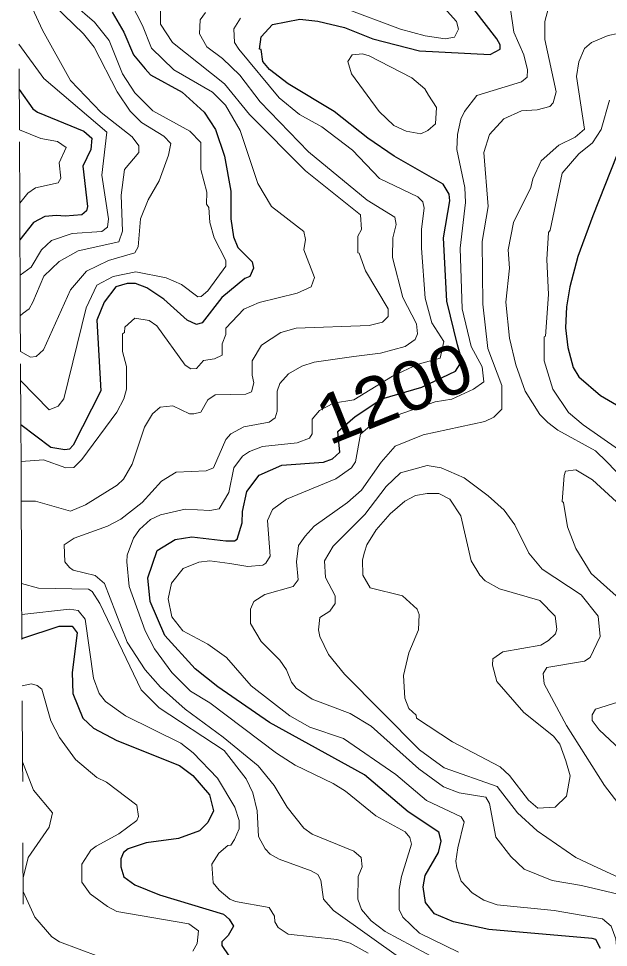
# Model space of a CAD drawing. Extents: x 423 to 448.8, y 7456.3 to 7484.
# Drawn here: x 423.069 to 424.031, y 7467.476 to 7468.993 of the extents above; entities that cross this region are included whole.
import ezdxf
from ezdxf.enums import TextEntityAlignment as Align

# ---------------------------------------------------------------- set-up
doc = ezdxf.new("R2010")
doc.units = 0
doc.header["$LTSCALE"] = 0.032
doc.linetypes.add('SHORT_DASHED', pattern=[2.7, 1.5, -1.2])
for name, color, linetype, lineweight in [('1', 7, 'Continuous', 25), ('2', 7, 'Continuous', 13), ('22', 7, 'SHORT_DASHED', 13)]:
    doc.layers.add(name, color=color, linetype=linetype, lineweight=lineweight)
doc.layers.add('61', color=7, linetype='Continuous')

msp = doc.modelspace()

# ---------------------------------------------------------------- linework, layer by layer
at = {"layer": '1'}
for points in [[(423.4982, 7468.2638), (423.5662, 7468.2684), (423.5809, 7468.2738), (423.5925, 7468.2846), (423.5891, 7468.3186), (423.6179, 7468.3432), (423.6612, 7468.3721), (423.7261, 7468.3909), (423.7812, 7468.4169), (423.789, 7468.4293), (423.789, 7468.4448), (423.7843, 7468.4602), (423.7673, 7468.5314), (423.7619, 7468.635), (423.7719, 7468.6954), (423.7712, 7468.7061), (423.7611, 7468.7224), (423.6814, 7468.768), (423.6381, 7468.7974), (423.5832, 7468.8408), (423.5082, 7468.8864), (423.478, 7468.9096), (423.4672, 7468.9228), (423.4641, 7468.9421), (423.4618, 7468.9428), (423.4641, 7468.963), (423.4827, 7468.9831), (423.5276, 7468.9916), (423.5569, 7468.9885), (423.6003, 7468.9784), (423.6467, 7468.9599), (423.7225, 7468.9398), (423.8377, 7468.9343), (423.8539, 7468.9428), (423.8539, 7468.9498), (423.8485, 7468.9598), (423.7735, 7469.0573)], [(423.2212, 7469.0031), (423.2406, 7468.9707), (423.256, 7468.9336), (423.2754, 7468.9104), (423.2839, 7468.9011), (423.3357, 7468.8725), (423.3713, 7468.84), (423.3899, 7468.8114), (423.4046, 7468.7681), (423.4146, 7468.7108), (423.4146, 7468.666), (423.4193, 7468.6366), (423.4262, 7468.6188), (423.4494, 7468.5955), (423.4517, 7468.5855), (423.4456, 7468.5716), (423.4378, 7468.5685), (423.3999, 7468.5376), (423.3682, 7468.4958), (423.3589, 7468.4934), (423.3435, 7468.5004), (423.3056, 7468.5345), (423.2777, 7468.553), (423.2591, 7468.56), (423.246, 7468.56), (423.2274, 7468.5545), (423.2081, 7468.5298), (423.1965, 7468.5004), (423.2027, 7468.3852), (423.1578, 7468.2962), (423.1516, 7468.29), (423.1439, 7468.2885), (423.1215, 7468.2923), (423.0724, 7468.3293)], [(423.0697, 7468.8768), (423.0921, 7468.8454), (423.0998, 7468.84), (423.1749, 7468.809), (423.188, 7468.7975), (423.1864, 7468.7789), (423.1733, 7468.7518), (423.181, 7468.6861), (423.1795, 7468.6791), (423.1718, 7468.6721), (423.1445, 7468.67), (423.1306, 7468.6713), (423.1114, 7468.6698), (423.0929, 7468.6598), (423.0709, 7468.6315)], [(424.0442, 7468.7696), (424.0055, 7468.6706), (423.9808, 7468.6041), (423.9676, 7468.5546), (423.9622, 7468.5221), (423.9607, 7468.4881), (423.9645, 7468.4556), (423.9731, 7468.4231), (423.9823, 7468.4076), (424.0179, 7468.3774), (424.0504, 7468.3581)], [(424.0179, 7467.4748), (424.0102, 7467.4895), (424.004, 7467.4911), (423.8354, 7467.5058), (423.7782, 7467.5181), (423.7472, 7467.5313), (423.7325, 7467.5498), (423.7286, 7467.5754), (423.7317, 7467.5939), (423.7534, 7467.6311), (423.758, 7467.6496), (423.7541, 7467.6643), (423.7039, 7467.6976), (423.6327, 7467.7579), (423.478, 7467.8437), (423.3937, 7467.9018), (423.3566, 7467.9312), (423.3071, 7467.9853), (423.2831, 7468.041), (423.2793, 7468.0797), (423.2947, 7468.1245), (423.3241, 7468.1423), (423.3512, 7468.1469), (423.4069, 7468.14), (423.4208, 7468.14), (423.4254, 7468.1431), (423.4332, 7468.1694), (423.4339, 7468.188), (423.4409, 7468.2204), (423.461, 7468.2475), (423.4982, 7468.2638)], [(423.0742, 7467.9807), (423.1346, 7468.0008), (423.1563, 7468.0008), (423.164, 7467.9899), (423.1563, 7467.925), (423.157, 7467.891), (423.1733, 7467.8507), (423.1911, 7467.8345), (423.229, 7467.8143), (423.3311, 7467.7734), (423.3527, 7467.7571), (423.3798, 7467.7254), (423.3868, 7467.6991), (423.3775, 7467.6805), (423.3635, 7467.6666), (423.3295, 7467.6543), (423.2769, 7467.6473), (423.2475, 7467.6373), (423.2398, 7467.6311), (423.2352, 7467.621), (423.2352, 7467.6079), (423.2406, 7467.5916), (423.2584, 7467.5785), (423.2986, 7467.5622), (423.403, 7467.5305), (423.4123, 7467.5227), (423.4193, 7467.5112), (423.4107, 7467.4957), (423.3999, 7467.4857), (423.3999, 7467.4795), (423.4115, 7467.4624)]]:
    msp.add_lwpolyline(points, dxfattribs=at)
at = {"layer": '2'}
for points in [[(423.0687, 7469.0594), (423.1075, 7468.9738), (423.1531, 7468.8918), (423.2034, 7468.8392), (423.2537, 7468.7997), (423.2646, 7468.7851), (423.2646, 7468.7742), (423.2414, 7468.7464), (423.2359, 7468.7046), (423.2383, 7468.6459), (423.232, 7468.628), (423.1656, 7468.6134), (423.1346, 7468.5963), (423.1099, 7468.5724), (423.0921, 7468.5298), (423.0859, 7468.519), (423.0759, 7468.512), (423.0715, 7468.5076)], [(423.0727, 7468.2698), (423.1091, 7468.2722), (423.1455, 7468.2591), (423.1586, 7468.2599), (423.1718, 7468.273), (423.229, 7468.3504), (423.2406, 7468.372), (423.2445, 7468.3875), (423.2445, 7468.4246), (423.2383, 7468.4494), (423.2383, 7468.478), (423.2414, 7468.4803), (423.2421, 7468.4888), (423.2584, 7468.5035), (423.2815, 7468.4997), (423.2939, 7468.4911), (423.3403, 7468.4269), (423.3497, 7468.4207), (423.3589, 7468.4215), (423.3705, 7468.4347), (423.3883, 7468.437), (423.4007, 7468.4432), (423.4007, 7468.4618), (423.4069, 7468.4772), (423.4069, 7468.4873), (423.4363, 7468.5182), (423.461, 7468.529), (423.5229, 7468.5445), (423.5461, 7468.5545), (423.5515, 7468.5701), (423.5337, 7468.6149), (423.5368, 7468.6319), (423.5337, 7468.6451), (423.4811, 7468.6861), (423.4587, 7468.7232), (423.4301, 7468.8098), (423.4061, 7468.8516), (423.3852, 7468.8724), (423.3218, 7468.9088), (423.2854, 7468.9444), (423.2708, 7468.9815), (423.2437, 7469.0349)], [(423.0718, 7468.4493), (423.0882, 7468.4401), (423.0975, 7468.4409), (423.1091, 7468.4517), (423.1532, 7468.5499), (423.1795, 7468.5801), (423.2151, 7468.5979), (423.2584, 7468.6102), (423.2638, 7468.6203), (423.2677, 7468.666), (423.28, 7468.6969), (423.2978, 7468.7278), (423.3133, 7468.7696), (423.3172, 7468.7889), (423.3055, 7468.8005), (423.2692, 7468.8229), (423.2506, 7468.8415), (423.2297, 7468.8733), (423.1918, 7468.946), (423.1748, 7468.9676), (423.1269, 7469.014)], [(423.157, 7469.0171), (423.1926, 7468.9869), (423.2166, 7468.9568), (423.2382, 7468.9026), (423.2584, 7468.8717), (423.2877, 7468.8423), (423.3481, 7468.809), (423.3659, 7468.7905), (423.3659, 7468.7464), (423.3759, 7468.7093), (423.3751, 7468.6899), (423.379, 7468.6845), (423.3806, 7468.6598), (423.3875, 7468.635), (423.4069, 7468.5979), (423.4069, 7468.5886), (423.3775, 7468.5484), (423.3666, 7468.5391), (423.3612, 7468.5383), (423.3342, 7468.5584), (423.3094, 7468.5693), (423.2599, 7468.5793), (423.2228, 7468.5716), (423.1965, 7468.5577), (423.1787, 7468.5206), (423.1424, 7468.372), (423.1331, 7468.3597), (423.1184, 7468.3542), (423.0721, 7468.4013)], [(423.073, 7468.2049), (423.096, 7468.205), (423.1531, 7468.1887), (423.1779, 7468.1988), (423.2297, 7468.2312), (423.2398, 7468.2406), (423.2537, 7468.2653), (423.2738, 7468.3256), (423.287, 7468.3473), (423.2994, 7468.3581), (423.3203, 7468.3604), (423.3473, 7468.3473), (423.3543, 7468.3473), (423.3659, 7468.3504), (423.3775, 7468.3705), (423.3891, 7468.3782), (423.4394, 7468.3798), (423.4486, 7468.3836), (423.4525, 7468.3983), (423.4494, 7468.4107), (423.4494, 7468.4339), (423.4649, 7468.4594), (423.4966, 7468.4803), (423.5214, 7468.4873), (423.6405, 7468.4919), (423.6621, 7468.4973), (423.6714, 7468.5066), (423.6714, 7468.519), (423.6343, 7468.5809), (423.6242, 7468.6095), (423.6219, 7468.6102), (423.6219, 7468.6373), (423.6281, 7468.6481), (423.6265, 7468.6721), (423.5368, 7468.7441), (423.4455, 7468.8361), (423.4046, 7468.8864), (423.3195, 7468.9536), (423.3001, 7468.9838), (423.3001, 7469.0125)], [(423.5213, 7467.8994), (423.5136, 7467.9095), (423.5059, 7467.9296), (423.495, 7467.9451), (423.4641, 7467.976), (423.4471, 7468.0054), (423.4471, 7468.0286), (423.4525, 7468.041), (423.4703, 7468.0526), (423.5167, 7468.0658), (423.5245, 7468.0765), (423.5221, 7468.106), (423.5252, 7468.1323), (423.536, 7468.1477), (423.5507, 7468.164), (423.6049, 7468.2026), (423.6281, 7468.2228), (423.6598, 7468.2684), (423.683, 7468.2947), (423.7287, 7468.3133), (423.8292, 7468.3349), (423.8439, 7468.3419), (423.857, 7468.355), (423.857, 7468.3937), (423.8338, 7468.454), (423.8261, 7468.5267), (423.8246, 7468.6288), (423.8346, 7468.6861), (423.8276, 7468.7742), (423.8369, 7468.8036), (423.8601, 7468.8291), (423.8887, 7468.8423), (423.9143, 7468.8439), (423.9351, 7468.8493), (423.9406, 7468.8554), (423.9452, 7468.8733), (423.9267, 7468.9583), (423.9267, 7468.9877), (423.9328, 7469.0101)], [(423.758, 7469.0155), (423.7828, 7468.9877), (423.7859, 7468.9753), (423.7797, 7468.9622), (423.7642, 7468.9599), (423.7317, 7468.9645), (423.6915, 7468.9753), (423.5987, 7469.0101)], [(423.871, 7469.0078), (423.8763, 7468.9707), (423.8926, 7468.9336), (423.8988, 7468.9088), (423.898, 7468.8972), (423.8887, 7468.8895), (423.816, 7468.867), (423.7959, 7468.8408), (423.7897, 7468.8284), (423.7843, 7468.8036), (423.7835, 7468.7789), (423.7967, 7468.717), (423.7975, 7468.6923), (423.789, 7468.618), (423.7921, 7468.519), (423.8068, 7468.4571), (423.8245, 7468.4239), (423.8276, 7468.3998), (423.8106, 7468.3875), (423.7752, 7468.3715), (423.7482, 7468.367), (423.6461, 7468.331), (423.6266, 7468.314), (423.618, 7468.2692), (423.6118, 7468.2591), (423.5863, 7468.2413), (423.5059, 7468.208), (423.4827, 7468.191), (423.4749, 7468.1732), (423.4788, 7468.1153), (423.4718, 7468.1036), (423.4672, 7468.1005), (423.4425, 7468.0982), (423.4131, 7468.1029), (423.3806, 7468.1075), (423.3628, 7468.1052), (423.3373, 7468.0951), (423.3179, 7468.0711), (423.3125, 7468.0456), (423.3187, 7468.0162)], [(423.3736, 7469.0024), (423.3651, 7468.9908), (423.3636, 7468.9676), (423.3759, 7468.9467), (423.4014, 7468.9273), (423.4293, 7468.9003), (423.4625, 7468.857), (423.5415, 7468.775), (423.6373, 7468.6961), (423.6822, 7468.6683)], [(423.4308, 7468.9931), (423.42, 7468.9761), (423.4208, 7468.9537), (423.4277, 7468.9429), (423.4935, 7468.8632), (423.5268, 7468.8361), (423.5631, 7468.816), (423.6134, 7468.7781), (423.6574, 7468.7317), (423.7201, 7468.7015), (423.7279, 7468.6938), (423.7302, 7468.683), (423.7256, 7468.6489), (423.7256, 7468.618), (423.7317, 7468.536), (423.7425, 7468.4958), (423.7625, 7468.4655), (423.7565, 7468.4385), (423.7205, 7468.4287), (423.6785, 7468.4092), (423.6154, 7468.3701), (423.5824, 7468.3651)], [(424.0836, 7468.2112), (424.0279, 7468.2692), (424.0094, 7468.2869), (423.9483, 7468.321), (423.9321, 7468.3333), (423.9189, 7468.3465), (423.8949, 7468.3844), (423.8794, 7468.4277), (423.8694, 7468.4711), (423.8632, 7468.5298), (423.8694, 7468.5855), (423.8671, 7468.6149), (423.8756, 7468.6598), (423.9042, 7468.717), (423.9073, 7468.7309), (423.9212, 7468.7603), (423.9498, 7468.7858), (423.9762, 7468.799), (423.9916, 7468.8121), (423.9784, 7468.898), (423.9823, 7468.922), (423.9916, 7468.9436), (424.0032, 7468.9536), (424.0303, 7468.9653), (424.0458, 7468.9684)], [(423.0693, 7468.9511), (423.1099, 7468.8949), (423.2127, 7468.8075), (423.2042, 7468.7371), (423.2151, 7468.666), (423.2135, 7468.652), (423.2042, 7468.645), (423.1563, 7468.642), (423.1222, 7468.6303), (423.106, 7468.6149), (423.089, 7468.5871), (423.0712, 7468.5738)], [(424.0759, 7468.2691), (423.9893, 7468.3295), (423.9653, 7468.3496), (423.9398, 7468.3875), (423.9259, 7468.4339), (423.9259, 7468.4734), (423.9282, 7468.4741), (423.9328, 7468.5422), (423.9305, 7468.5994), (423.9328, 7468.6435), (423.9359, 7468.6474), (423.9552, 7468.7402), (423.9823, 7468.7719), (424.0047, 7468.7897), (424.0187, 7468.8114), (424.0326, 7468.8593)], [(423.07, 7468.8109), (423.1052, 7468.7967), (423.1323, 7468.792), (423.1462, 7468.782), (423.1346, 7468.7572), (423.1377, 7468.7324), (423.1331, 7468.7247), (423.096, 7468.7162), (423.0835, 7468.7077), (423.0706, 7468.6916)], [(423.6822, 7468.6683), (423.6845, 7468.6567), (423.6791, 7468.635), (423.6783, 7468.6025), (423.6954, 7468.5376), (423.7178, 7468.4943), (423.7194, 7468.478), (423.7155, 7468.4687), (423.6992, 7468.4571), (423.659, 7468.4463), (423.6157, 7468.4409), (423.5508, 7468.4316), (423.5306, 7468.4254), (423.509, 7468.413), (423.495, 7468.3968), (423.4904, 7468.3844), (423.4904, 7468.3519), (423.4873, 7468.3411), (423.4773, 7468.3341), (423.4363, 7468.3264), (423.4146, 7468.3148), (423.4069, 7468.3055), (423.3867, 7468.2591), (423.3744, 7468.2544), (423.3257, 7468.2521), (423.3017, 7468.2375), (423.27, 7468.2026), (423.2352, 7468.1756), (423.2135, 7468.164), (423.1594, 7468.1446), (423.1431, 7468.1338), (423.1439, 7468.106), (423.1516, 7468.0967), (423.1578, 7468.092), (423.1934, 7468.0835), (423.2089, 7468.0704), (423.246, 7467.9745), (423.2754, 7467.9296), (423.3001, 7467.901), (423.3403, 7467.8654), (423.4022, 7467.8198), (423.4595, 7467.7726), (423.4857, 7467.7409), (423.5066, 7467.7053), (423.5337, 7467.6712), (423.5476, 7467.6612), (423.6157, 7467.6334), (423.6273, 7467.6233), (423.6288, 7467.6079), (423.6227, 7467.5924), (423.6219, 7467.5553), (423.6281, 7467.5383), (423.6435, 7467.5197), (423.6668, 7467.5026), (423.7782, 7467.4423)], [(423.5824, 7468.3651), (423.5592, 7468.3527), (423.5477, 7468.3388), (423.5477, 7468.3148), (423.543, 7468.3078), (423.5229, 7468.3001), (423.4664, 7468.2939), (423.4455, 7468.2862), (423.4339, 7468.2784), (423.42, 7468.2591), (423.4115, 7468.2189), (423.396, 7468.1926), (423.3806, 7468.1895), (423.3404, 7468.1918), (423.3001, 7468.1825), (423.2839, 7468.1748), (423.2661, 7468.1586), (423.256, 7468.1446), (423.246, 7468.1168), (423.2452, 7468.106), (423.2491, 7468.0658), (423.2754, 7467.9931), (423.2901, 7467.9637), (423.3187, 7467.925), (423.3489, 7467.8948), (423.3805, 7467.8755), (423.4896, 7467.7935), (423.5198, 7467.7741), (423.5817, 7467.744), (423.6018, 7467.7316), (423.6513, 7467.6914), (423.6992, 7467.6651), (423.707, 7467.6558), (423.7093, 7467.645), (423.6931, 7467.5924), (423.6892, 7467.5707), (423.6892, 7467.5383), (423.6954, 7467.5258), (423.7224, 7467.4995), (423.7859, 7467.4686)], [(424.0512, 7467.7053), (424.0241, 7467.7409), (423.9622, 7467.8384), (423.9259, 7467.9064), (423.9243, 7467.9234), (423.9305, 7467.9335), (423.9916, 7467.9435), (424.0009, 7467.9497), (424.0171, 7467.9838), (424.014, 7468.017), (423.9862, 7468.0518), (423.9228, 7468.0936), (423.9011, 7468.1199), (423.8779, 7468.1663), (423.8609, 7468.1903), (423.8346, 7468.2135), (423.7952, 7468.2428), (423.758, 7468.2591), (423.7348, 7468.263), (423.6915, 7468.2513), (423.6683, 7468.2289), (423.6335, 7468.1833), (423.5817, 7468.1315), (423.5677, 7468.1075), (423.5693, 7468.0804), (423.5848, 7468.0503), (423.5848, 7468.0379), (423.5762, 7468.0255), (423.56, 7468.0147), (423.5577, 7467.9946), (423.56, 7467.9838), (423.574, 7467.9543), (423.6002, 7467.9226), (423.7224, 7467.7989), (423.7627, 7467.7695), (423.8493, 7467.7393), (423.8826, 7467.696), (423.9142, 7467.6666), (423.9777, 7467.6233), (424.0133, 7467.6063), (424.0736, 7467.5784)], [(424.0968, 7468.1555), (424.0047, 7468.2398), (423.9777, 7468.256), (423.9606, 7468.2537), (423.9583, 7468.2467), (423.9552, 7468.2042), (423.9576, 7468.2026), (423.9638, 7468.1632), (423.9777, 7468.1276), (424.0024, 7468.0866), (424.0945, 7468.0046)], [(423.6961, 7467.4555), (423.5824, 7467.5367), (423.5662, 7467.5553), (423.5616, 7467.5862), (423.5569, 7467.5954), (423.5461, 7467.6016), (423.4935, 7467.6202), (423.4788, 7467.6287), (423.4711, 7467.6373), (423.4602, 7467.6574), (423.4579, 7467.6991), (423.4509, 7467.7285), (423.4401, 7467.7517), (423.4038, 7467.7981), (423.2978, 7467.8677), (423.2684, 7467.8971), (423.2011, 7468.0379), (423.1888, 7468.0572), (423.1826, 7468.0611), (423.1013, 7468.0627), (423.0737, 7468.0706)], [(423.3837, 7467.6125), (423.3953, 7467.6303), (423.41, 7467.6427), (423.4146, 7467.6434), (423.4208, 7467.6527), (423.4285, 7467.6697), (423.4285, 7467.6837), (423.4216, 7467.7053), (423.393, 7467.7525), (423.3535, 7467.7942), (423.3334, 7467.8097), (423.2429, 7467.8546), (423.2104, 7467.8778), (423.2003, 7467.8909), (423.1911, 7467.9157), (423.1771, 7468.0124), (423.1656, 7468.0263), (423.1516, 7468.0286), (423.074, 7468.0201)], [(423.3187, 7468.0162), (423.3365, 7467.9931), (423.3775, 7467.9714), (423.4076, 7467.9497), (423.4479, 7467.9033), (423.5113, 7467.8546), (423.5438, 7467.836), (423.5987, 7467.8174), (423.6838, 7467.7587), (423.734, 7467.7161), (423.7905, 7467.6898), (423.7952, 7467.6813), (423.7851, 7467.6388), (423.782, 7467.6172), (423.7835, 7467.6063), (423.7905, 7467.5847), (423.8083, 7467.5653), (423.8277, 7467.5537), (423.8493, 7467.546), (423.9421, 7467.5367), (424.021, 7467.5228), (424.0349, 7467.5112), (424.0426, 7467.4903), (424.0504, 7467.4083)], [(423.0746, 7467.9033), (423.0898, 7467.9064), (423.099, 7467.9041), (423.1067, 7467.8979), (423.1215, 7467.8461), (423.1354, 7467.819), (423.1617, 7467.7834), (423.1965, 7467.754), (423.212, 7467.7463), (423.2615, 7467.7084), (423.2645, 7467.6899), (423.2614, 7467.6837), (423.2321, 7467.662), (423.195, 7467.6419), (423.1864, 7467.6349), (423.1718, 7467.6125), (423.1718, 7467.5831), (423.1856, 7467.5638), (423.2135, 7467.5429), (423.229, 7467.5351), (423.3466, 7467.515), (423.362, 7467.5034), (423.3597, 7467.4826), (423.3527, 7467.4701)], [(424.0891, 7467.447), (424.0829, 7467.481), (424.0805, 7467.5398), (424.0782, 7467.5483), (424.0651, 7467.5591), (423.987, 7467.5777), (423.939, 7467.5854), (423.8934, 7467.604), (423.8717, 7467.6248), (423.847, 7467.6566), (423.8369, 7467.7115), (423.8307, 7467.7215), (423.7874, 7467.7285), (423.7619, 7467.7386), (423.7217, 7467.768), (423.6435, 7467.8376), (423.6095, 7467.8584), (423.5477, 7467.8817), (423.5213, 7467.8994)], [(424.0736, 7467.8855), (424.0094, 7467.8654), (424.004, 7467.8561), (424.004, 7467.8468), (424.0156, 7467.8314), (424.0496, 7467.7996)], [(423.0752, 7467.7791), (423.0929, 7467.7332), (423.1238, 7467.696), (423.1184, 7467.6728), (423.0843, 7467.6233), (423.0762, 7467.59)], [(423.6389, 7467.4671), (423.6095, 7467.4833), (423.5879, 7467.4895), (423.5082, 7467.498), (423.4919, 7467.5089), (423.4865, 7467.5181), (423.4858, 7467.5274), (423.4772, 7467.5413), (423.4224, 7467.5514), (423.4131, 7467.5552), (423.396, 7467.5699), (423.386, 7467.5816), (423.3837, 7467.6125)], [(423.0763, 7467.5677), (423.0952, 7467.5259), (423.123, 7467.4934), (423.1354, 7467.4856), (423.1996, 7467.4617)]]:
    msp.add_lwpolyline(points, dxfattribs=at)
for points in [[(423.7371, 7468.8678), (423.731, 7468.8778), (423.71, 7468.8957), (423.6405, 7468.932), (423.6296, 7468.9351), (423.6126, 7468.9336), (423.6056, 7468.9228), (423.6118, 7468.9026), (423.6567, 7468.8408), (423.6807, 7468.8183), (423.7008, 7468.809), (423.7248, 7468.8044), (423.7364, 7468.8098), (423.7487, 7468.8207), (423.7503, 7468.8477)], [(423.7221, 7468.0201), (423.7186, 7468.0286), (423.6946, 7468.0503), (423.642, 7468.0634), (423.6304, 7468.0843), (423.6296, 7468.1091), (423.6327, 7468.1214), (423.6366, 7468.1338), (423.6521, 7468.1578), (423.6745, 7468.1841), (423.6985, 7468.2049), (423.7163, 7468.2142), (423.7348, 7468.2173), (423.7542, 7468.2173), (423.772, 7468.208), (423.7897, 7468.181), (423.8067, 7468.1075), (423.8207, 7468.0843), (423.8299, 7468.075), (423.8532, 7468.0619), (423.9189, 7468.0425), (423.9437, 7468.017), (423.9468, 7467.9961), (423.9444, 7467.9884), (423.9328, 7467.9775), (423.9205, 7467.9698), (423.8586, 7467.959), (423.8423, 7467.9474), (423.8415, 7467.9374), (423.8485, 7467.9103), (423.8926, 7467.86), (423.9413, 7467.8213), (423.9514, 7467.8082), (423.9614, 7467.7811), (423.9684, 7467.7564), (423.9622, 7467.7231), (423.9436, 7467.7053), (423.9158, 7467.7037), (423.9004, 7467.7169), (423.8694, 7467.7571), (423.8539, 7467.7711), (423.7766, 7467.812), (423.7178, 7467.8507), (423.717, 7467.8553), (423.7054, 7467.8662), (423.6985, 7467.8832), (423.6962, 7467.9203), (423.7054, 7467.9575), (423.7209, 7467.9946)]]:
    msp.add_lwpolyline(points, close=True, dxfattribs=at)
at = {"layer": '22'}
for points in [[(423.0709, 7468.6315), (423.0707, 7468.6767), (423.0706, 7468.6916), (423.07, 7468.8109), (423.0687, 7469.0594)], [(423.0737, 7468.0706), (423.0735, 7468.1119), (423.073, 7468.2049), (423.0727, 7468.2698), (423.0724, 7468.3293), (423.0718, 7468.4493), (423.0715, 7468.5076), (423.0712, 7468.5738), (423.0709, 7468.6315)], [(423.0774, 7467.3494), (423.0764, 7467.547), (423.0752, 7467.7791), (423.0737, 7468.0706)]]:
    msp.add_lwpolyline(points, dxfattribs=at)

# ---------------------------------------------------------------- texts
at = {"layer": '61', "width": 1.1}
msp.add_text('1200', height=0.08, rotation=21.962, dxfattribs=at).set_placement((423.6963, 7468.3443), align=Align.CENTER)

doc.saveas('drawing.dxf')
